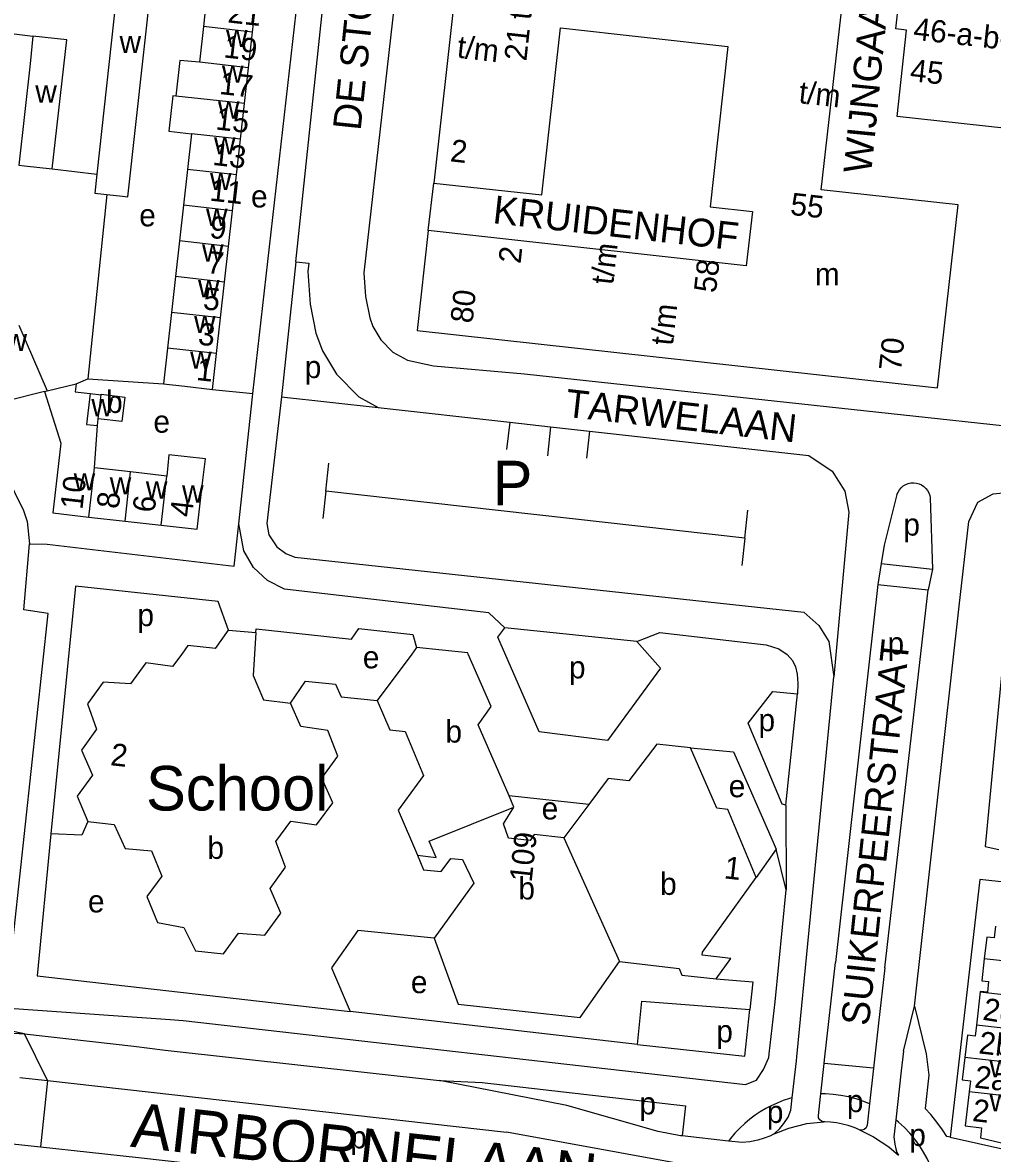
# Model space of a CAD drawing. Extents: x 161936 to 163647, y 386450 to 388633.
# Drawn here: x 162206 to 162379.9, y 387410.4 to 387613.3 of the extents above; entities that cross this region are included whole.
import ezdxf

# ---------------------------------------------------------------- set-up
doc = ezdxf.new("R2010")
doc.units = 0
for name, color, linetype in [('BLT_Basislijn', 7, 'Continuous'), ('BLT_Bebouwing', 7, 'Continuous'), ('BLT_Bebouwing_beschrifting', 7, 'Continuous'), ('BLT_Centroide', 7, 'Continuous'), ('BLT_Huisnummer', 7, 'Continuous'), ('BLT_Huisnummer_ tussenligend', 7, 'Continuous'), ('BLT_Huisnummer_reeks', 7, 'Continuous'), ('BLT_Onderverdeling_panden', 7, 'Continuous'), ('BLT_Straatnaam', 7, 'Continuous'), ('BLT_Straatnaam_hoofdweg', 7, 'Continuous'), ('BLT_Vlakafsluiter', 7, 'Continuous')]:
    doc.layers.add(name, color=color, linetype=linetype)

msp = doc.modelspace()

# ---------------------------------------------------------------- linework, layer by layer
at = {"layer": 'BLT_Basislijn'}
for p, q in [((162247.29, 387546.76), (162256.74, 387629.85)), ((162211.27, 387587.01), (162219.3, 387586.07)), ((162278.75, 387575.98), (162279.71, 387584.47)), ((162221.09, 387582.45), (162217.69, 387549.39)), ((162254.99, 387570.33), (162252.41, 387546.15)), ((162215.59, 387548.45), (162217.69, 387549.39)), ((162217.69, 387549.39), (162231.28, 387548.47)), ((162240.04, 387547.48), (162247.29, 387546.76)), ((162293.35, 387541.58), (162292.8, 387536.69)), ((162300.69, 387540.76), (162300.1, 387535.54)), ((162307.68, 387539.98), (162307.13, 387535.12)), ((162260.36, 387529.21), (162260.92, 387534.24)), ((162260.36, 387529.21), (162259.81, 387524.3)), ((162335.52, 387520.77), (162260.36, 387529.21)), ((162362.81, 387528.59), (162360.54, 387519.55)), ((162368.76, 387528), (162369.16, 387515.21)), ((162335.52, 387520.77), (162336.09, 387525.83)), ((162335.52, 387520.77), (162334.97, 387515.89)), ((162359.99, 387516.24), (162359.4, 387512.49)), ((162359.99, 387516.24), (162369.16, 387515.21)), ((162369.16, 387515.21), (162368.41, 387511.49)), ((162359.4, 387512.49), (162351.81, 387444.68)), ((162359.4, 387512.49), (162368.41, 387511.49)), ((162360.61, 387443.68), (162368.41, 387511.49)), ((162242.91, 387504.28), (162241.03, 387509.41)), ((162365.97, 387436.83), (162373.99, 387508.61)), ((162342.89, 387472.88), (162344.96, 387492.86)), ((162325.75, 387483.16), (162333.5, 387482.47)), ((162333.5, 387482.47), (162333.75, 387481.9)), ((162333.75, 387481.9), (162340.62, 387466.24)), ((162307.52, 387472.98), (162293.23, 387474.54)), ((162342.89, 387472.88), (162342.91, 387457.7)), ((162341.13, 387465.02), (162337.57, 387459.89)), ((162340.62, 387466.24), (162341.13, 387465.02)), ((162317.03, 387437.74), (162336.42, 387436.24)), ((162335.5, 387427.88), (162336.42, 387436.24)), ((162316.27, 387429.97), (162264.74, 387435.85)), ((162206.31, 387431.84), (162225.9, 387429.63)), ((162225.9, 387429.63), (162231.53, 387428.93)), ((162231.53, 387428.93), (162280.74, 387423.5)), ((162358.59, 387425.7), (162349.76, 387426.57)), ((162205.46, 387424.05), (162210.43, 387423.49)), ((162210.43, 387423.49), (162209.16, 387411.6)), ((162210.43, 387423.49), (162292.75, 387414.25)), ((162204.19, 387412.15), (162209.16, 387411.6))]:
    msp.add_line(p, q, dxfattribs=at)
for points in [[(162254.99, 387570.33), (162263.33, 387649.52), (162263.17, 387653.5), (162261.71, 387655.67), (162259.65, 387656.28)], [(162274.26, 387630.6), (162267.18, 387568.37), (162267.46, 387564.12), (162268.25, 387560.3), (162268.81, 387558.75), (162270.26, 387556.38), (162272.41, 387554.17), (162275, 387552.73), (162279.67, 387551.69), (162296, 387550.24)], [(162185.67, 387611.29), (162189.93, 387613.02), (162207.8, 387610.85)], [(162254.99, 387570.33), (162257.31, 387570.09), (162257.14, 387568.6), (162257.53, 387562.78), (162258.6, 387557.57), (162259.76, 387554.39), (162262.31, 387550.21), (162266.27, 387546.14), (162269.75, 387544.21)], [(162296, 387550.24), (162399.89, 387539.03), (162423.22, 387536.85), (162426.68, 387537.12)], [(162244.74, 387523.37), (162247.22, 387546.16), (162247.29, 387546.76)], [(162252.41, 387546.15), (162249.78, 387523.42), (162250.16, 387521.37), (162251.55, 387519.2), (162253.18, 387518.03), (162254.83, 387517.37), (162346.11, 387507.52)], [(162252.41, 387546.15), (162269.75, 387544.21)], [(162197.02, 387545.06), (162199.73, 387538.66), (162206.15, 387525.72), (162206.82, 387523.75), (162207.22, 387519.78)], [(162269.75, 387544.21), (162293.35, 387541.58)], [(162293.35, 387541.58), (162300.69, 387540.76)], [(162300.69, 387540.76), (162307.68, 387539.98)], [(162307.68, 387539.98), (162347.03, 387535.59), (162351.19, 387532.81), (162353.48, 387529.23), (162354.18, 387525.46), (162351.49, 387495.93)], [(162362.81, 387528.59), (162363, 387529.05), (162363.25, 387529.47), (162363.57, 387529.84), (162363.95, 387530.16), (162364.38, 387530.42), (162364.84, 387530.6), (162365.32, 387530.7), (162365.81, 387530.73), (162366.3, 387530.67), (162366.78, 387530.54), (162367.23, 387530.33), (162367.64, 387530.06), (162367.99, 387529.72), (162368.29, 387529.32), (162368.53, 387528.89), (162368.69, 387528.42), (162368.76, 387528)], [(162373.99, 387508.61), (162375.7, 387523.78), (162377.33, 387527.26), (162380.06, 387528.76), (162383.74, 387529.11), (162384.71, 387529.03)], [(162207.22, 387519.78), (162210.38, 387519.7), (162243.9, 387515.74), (162244.74, 387523.37)], [(162292.5, 387504.72), (162289.58, 387507.39), (162252.97, 387511.66), (162249.88, 387513.17), (162247.39, 387515.54), (162245.66, 387518.51), (162244.74, 387523.37)], [(162206.31, 387431.84), (162200.67, 387433.03), (162198.54, 387435.04), (162197.42, 387437.27), (162197.47, 387441.18), (162198.01, 387441.39), (162202.63, 387440.92), (162203.42, 387441.12), (162210.57, 387507.28), (162206.22, 387507.9), (162207.22, 387519.78)], [(162360.54, 387519.55), (162359.99, 387516.24)], [(162241.03, 387509.41), (162215.44, 387512.17), (162211.02, 387467.75)], [(162346.11, 387507.52), (162348.82, 387505.14), (162350.57, 387502.26), (162351.49, 387495.93)], [(162247.83, 387503.87), (162247.87, 387504.49), (162264.95, 387502.67), (162266.31, 387504.6), (162275.99, 387503.49), (162276.65, 387501.19)], [(162316.17, 387502.23), (162320.41, 387497.46), (162310.87, 387484.48), (162298.62, 387486.04), (162291.21, 387503.01), (162292.5, 387504.72)], [(162316.17, 387502.23), (162292.5, 387504.72)], [(162316.17, 387502.23), (162320.26, 387503.86), (162339.35, 387501.66), (162341.63, 387500.95), (162343.12, 387499.94), (162344.07, 387498.86), (162344.61, 387497.69), (162344.91, 387496.37), (162345.01, 387494.72), (162344.96, 387492.86)], [(162382.22, 387503.16), (162378.64, 387465.49), (162381.09, 387464.96)], [(162254.02, 387491.2), (162256.74, 387495.14), (162262.09, 387494.57), (162263.11, 387492.34), (162269.55, 387491.64)], [(162344.78, 387427.05), (162344.86, 387427.74), (162351.49, 387495.93)], [(162342.2, 387473.07), (162336.1, 387487.61), (162340.57, 387493.25), (162344.96, 387492.86)], [(162342.89, 387472.88), (162342.2, 387473.07)], [(162217.7, 387469.94), (162216.62, 387467.51), (162211.02, 387467.75)], [(162211.02, 387467.75), (162208.57, 387442.27), (162264.74, 387435.85)], [(162339.81, 387427.61), (162339.89, 387428.29), (162340.94, 387437.59), (162342.91, 387457.7), (162341.13, 387465.02)], [(162384.13, 387458.87), (162382.58, 387459.04), (162377.68, 387459.55), (162372.37, 387413.31)], [(162279.78, 387449.04), (162266.1, 387450.43), (162261.36, 387443.72), (162264.74, 387435.85)], [(162349.76, 387426.57), (162349.83, 387427.18), (162351.81, 387444.68)], [(162360.61, 387443.68), (162359.49, 387433.77), (162358.59, 387425.7)], [(162330.36, 387441.72), (162336.96, 387441.21), (162336.42, 387436.24)], [(162197.61, 387436.89), (162232.44, 387434.43), (162234.78, 387434.25), (162335.66, 387422.79), (162337.59, 387423.54), (162338.9, 387425.45), (162339.81, 387427.61)], [(162316.27, 387429.97), (162317.03, 387437.74)], [(162363.97, 387428.74), (162365.97, 387436.83)], [(162365.97, 387436.83), (162368.05, 387428.29), (162368.52, 387424.48), (162367.85, 387418.45)], [(162316.27, 387429.97), (162335.5, 387427.88)], [(162363.97, 387428.74), (162363.57, 387425.21)], [(162344.04, 387420.38), (162344.78, 387427.05)], [(162349.15, 387421.08), (162349.76, 387426.57)], [(162358.59, 387425.7), (162357.88, 387419.31)], [(162363.57, 387425.21), (162362.59, 387416.45)], [(162319.95, 387414.34), (162303.59, 387419), (162280.74, 387423.5)], [(162280.74, 387423.5), (162288.43, 387423.12), (162324.89, 387418.98)], [(162344.04, 387420.38), (162343.56, 387420.25), (162342.4, 387419.88), (162341.3, 387419.45), (162340.25, 387418.98), (162339.26, 387418.46), (162338.3, 387417.9), (162337.36, 387417.27), (162336.43, 387416.58), (162335.51, 387415.81), (162334.62, 387414.97), (162333.75, 387414.06), (162332.93, 387413.08), (162332.61, 387412.64)], [(162340.81, 387413.94), (162341.79, 387414.87), (162342.54, 387415.77), (162343.28, 387416.92), (162343.79, 387418.17), (162344.04, 387420.38)], [(162349.68, 387416.08), (162349.26, 387416.18), (162348.95, 387416.42), (162348.75, 387416.81), (162348.71, 387417.19), (162349.1, 387420.64), (162349.15, 387421.08)], [(162357.88, 387419.31), (162356.89, 387419.73), (162355.52, 387420.19), (162354.14, 387420.56), (162352.75, 387420.83), (162351.36, 387421.01), (162349.99, 387421.09), (162349.15, 387421.08)], [(162324.89, 387418.98), (162324.28, 387413.57)], [(162357.88, 387419.31), (162357.45, 387415.46), (162357.29, 387415.01), (162356.95, 387414.7), (162356.5, 387414.57), (162356.07, 387414.65)], [(162372.37, 387413.31), (162371.75, 387413.44), (162371, 387414.63), (162369.99, 387416.03), (162368.88, 387417.37), (162367.85, 387418.45)], [(162356.07, 387414.65), (162355.11, 387415.05), (162354.07, 387415.4), (162353.02, 387415.68), (162351.96, 387415.89), (162350.91, 387416.02), (162349.86, 387416.08), (162349.68, 387416.08)], [(162362.59, 387416.45), (162362.25, 387413.37), (162362.4, 387412.1), (162362.58, 387411.24), (162362.81, 387410.58), (162363.09, 387410.11)], [(162368.78, 387408.28), (162368.23, 387409.49), (162367.59, 387410.67), (162366.86, 387411.83), (162366.04, 387412.96), (162365.14, 387414.04), (162364.16, 387415.08), (162363.1, 387416.05), (162362.59, 387416.45)], [(162323.73, 387408.6), (162323.27, 387408.65), (162292.75, 387414.25)], [(162324.28, 387413.57), (162324, 387413.6), (162319.95, 387414.34)], [(162340.81, 387413.94), (162339.99, 387413.52), (162338.98, 387413.16), (162337.84, 387412.8), (162336.41, 387412.5), (162335.05, 387412.37), (162332.61, 387412.64)], [(162332.61, 387412.64), (162324.28, 387413.57)], [(162372.37, 387413.31), (162398.86, 387407.44), (162399.57, 387407.29)], [(162209.16, 387411.6), (162226.75, 387409.67), (162264.5, 387405.43), (162266.37, 387405.23)]]:
    msp.add_lwpolyline(points, dxfattribs=at)
at = {"layer": 'BLT_Bebouwing'}
for p, q in [((162224.52, 387633.56), (162219.3, 387586.07)), ((162284.47, 387626.84), (162279.71, 387584.47)), ((162239.12, 387618.98), (162238.4, 387612.57)), ((162247.23, 387611.58), (162247.95, 387617.98)), ((162238.4, 387612.57), (162237.69, 387606.16)), ((162246.52, 387605.17), (162247.23, 387611.58)), ((162302.48, 387612.31), (162332.5, 387609)), ((162332.5, 387609), (162329.91, 387585.65)), ((162245.8, 387598.76), (162246.52, 387605.17)), ((162245.08, 387592.35), (162245.8, 387598.76)), ((162236.26, 387593.32), (162235.55, 387586.93)), ((162244.36, 387585.94), (162245.08, 387592.35)), ((162235.55, 387586.93), (162234.84, 387580.52)), ((162243.64, 387579.53), (162244.36, 387585.94)), ((162373.77, 387580.56), (162349.24, 387583.26)), ((162234.84, 387580.52), (162234.13, 387574.11)), ((162370.08, 387547.75), (162373.77, 387580.56)), ((162242.92, 387573.12), (162243.64, 387579.53)), ((162336.88, 387579.36), (162335.79, 387569.65)), ((162234.13, 387574.11), (162233.42, 387567.7)), ((162242.2, 387566.71), (162242.92, 387573.12)), ((162233.42, 387567.7), (162232.7, 387561.29)), ((162241.48, 387560.3), (162242.2, 387566.71)), ((162232.7, 387561.29), (162231.99, 387554.88)), ((162240.76, 387553.89), (162241.48, 387560.3)), ((162205.29, 387558.98), (162210.38, 387547.2)), ((162231.99, 387554.88), (162231.28, 387548.47)), ((162240.04, 387547.48), (162240.76, 387553.89)), ((162210.38, 387547.2), (162215.59, 387548.45)), ((162209.91, 387547.08), (162202.82, 387545.32)), ((162225.36, 387532.66), (162218.88, 387533.4)), ((162231.84, 387531.92), (162225.36, 387532.66)), ((162217.88, 387524.58), (162224.35, 387523.85)), ((162224.35, 387523.85), (162230.83, 387523.11)), ((162240.59, 387501.01), (162242.91, 387504.28)), ((162242.91, 387504.28), (162247.83, 387503.87)), ((162311.02, 387477.68), (162307.52, 387472.98)), ((162307.52, 387472.98), (162303.08, 387467.03))]:
    msp.add_line(p, q, dxfattribs=at)
for points in [[(162221.09, 387582.45), (162223.9, 387582.14), (162224.86, 387582.03), (162230.47, 387632.88)], [(162364.53, 387611.92), (162362.6, 387612.15), (162365.12, 387634.58), (162372.86, 387633.72), (162384.23, 387632.49), (162383.84, 387629.43), (162385.34, 387629.29)], [(162349.24, 387583.26), (162353.04, 387616.86), (162351.79, 387618.43), (162301.26, 387624.05)], [(162207.8, 387610.85), (162207.31, 387605.87), (162205.3, 387587.68), (162206.31, 387587.57), (162211.27, 387587.01)], [(162211.27, 387587.01), (162213.89, 387610.18), (162207.8, 387610.85)], [(162279.71, 387584.47), (162299.12, 387582.35), (162302.48, 387612.31)], [(162386.35, 387593.85), (162362.83, 387596.44), (162364.53, 387611.92)], [(162237.69, 387606.16), (162234.16, 387606.49), (162233.45, 387600.1)], [(162233.45, 387600.1), (162232.9, 387600.16), (162232.19, 387593.77), (162236.26, 387593.32)], [(162219.3, 387586.07), (162218.93, 387582.69), (162221.09, 387582.45)], [(162329.91, 387585.65), (162329.29, 387580.2), (162336.88, 387579.36)], [(162278.75, 387575.98), (162276.75, 387558.06), (162370.08, 387547.75)], [(162335.79, 387569.65), (162287.8, 387574.98), (162278.75, 387575.98)], [(162215.59, 387548.45), (162215.43, 387547.04), (162218.07, 387546.74)], [(162231.28, 387548.47), (162235.07, 387548.04), (162240.04, 387547.48)], [(162209.91, 387547.08), (162212.82, 387537.82), (162211.4, 387525.32), (162217.88, 387524.58)], [(162218.07, 387546.74), (162220.05, 387546.51)], [(162220.07, 387546.61), (162224.3, 387546.09), (162223.76, 387541.7), (162219.54, 387542.22)], [(162220.05, 387546.51), (162220.07, 387546.61)], [(162219.4, 387540.98), (162219.54, 387542.22)], [(162218.88, 387533.4), (162219.4, 387540.98)], [(162230.83, 387523.11), (162237.31, 387522.37), (162238.31, 387531.18), (162238.77, 387534.99), (162232.23, 387535.74), (162231.84, 387531.92)], [(162247.83, 387503.87), (162247.31, 387496.16), (162249.16, 387491.8), (162254.02, 387491.2)], [(162240.59, 387501.01), (162235.62, 387501.53), (162234.51, 387500), (162232.87, 387497.75), (162228.11, 387498.44), (162225.34, 387494.65), (162220.45, 387494.93), (162217.62, 387491.04), (162219.25, 387486.53), (162216.52, 387482.78), (162218.51, 387478.24), (162215.79, 387474.5), (162217.7, 387469.94)], [(162276.65, 387501.19), (162275.77, 387500), (162269.55, 387491.64)], [(162285.89, 387500), (162285.81, 387500.19), (162276.65, 387501.19)], [(162293.23, 387474.54), (162287.71, 387487.29), (162290, 387490.57), (162285.89, 387500)], [(162217.7, 387469.94), (162222.4, 387469.41), (162224.35, 387465.1), (162229.12, 387464.67), (162230.93, 387460.16), (162228.28, 387456.52), (162230.2, 387451.85), (162234.92, 387450.93), (162236.98, 387446.74), (162242.01, 387446.22), (162244.73, 387449.95), (162249.44, 387449.59), (162252.29, 387453.5), (162250.39, 387457.95), (162253.16, 387461.75), (162251.4, 387466.37), (162254.07, 387470.04), (162258.71, 387469.33), (162261.6, 387473.3), (162259.65, 387477.76), (162262.5, 387481.66), (162260.74, 387486.3), (162255.88, 387486.98), (162254.02, 387491.2)], [(162269.55, 387491.64), (162271.82, 387486.4), (162274.6, 387486.09), (162277.89, 387478.19), (162273.35, 387472), (162276.78, 387463.94)], [(162325.75, 387483.16), (162319.71, 387483.81), (162314.7, 387477.28), (162311.02, 387477.68)], [(162337.57, 387459.89), (162332.49, 387472.1), (162330.49, 387472.32), (162325.75, 387483.16)], [(162294.11, 387472.51), (162293.23, 387474.54)], [(162303.08, 387467.03), (162297.71, 387467.62), (162297.04, 387466.57), (162293.14, 387466.99), (162292.21, 387469.54), (162294.11, 387472.51)], [(162276.78, 387463.94), (162277.91, 387461.31), (162281.04, 387460.97), (162282.77, 387463.32), (162284.87, 387463.14), (162286.93, 387458.88), (162279.78, 387449.04)], [(162330.36, 387441.72), (162333.03, 387445.39), (162327.88, 387445.95), (162327.94, 387446.5), (162337.57, 387459.89)], [(162380.46, 387451.16), (162380.22, 387449.07), (162378.92, 387449.22), (162378.47, 387445.33)], [(162279.78, 387449.04), (162284.11, 387437.2), (162305.96, 387434.82), (162313.03, 387444.82)], [(162313.03, 387444.82), (162323.76, 387443.59), (162324.21, 387442.4), (162330.36, 387441.72)], [(162378.47, 387445.33), (162378.02, 387441.38), (162379.25, 387441.24), (162379.03, 387439.33), (162377.76, 387439.47), (162377.75, 387439.38)], [(162377.75, 387439.38), (162377.07, 387433.42)], [(162377.07, 387433.42), (162376.84, 387431.44), (162375.45, 387431.6), (162374.99, 387427.61)], [(162374.99, 387427.61), (162374.53, 387423.6), (162375.97, 387423.43), (162375.74, 387421.48)], [(162375.74, 387421.48), (162375.04, 387415.35), (162378, 387415.01), (162377.81, 387413.19), (162386.33, 387411.15), (162386.68, 387414.16), (162385.8, 387415.27), (162383.2, 387415.57), (162383.64, 387419.4), (162383.78, 387420.58)]]:
    msp.add_lwpolyline(points, dxfattribs=at)
at = {"layer": 'BLT_Onderverdeling_panden'}
for p, q in [((162247.23, 387611.58), (162238.4, 387612.57)), ((162246.52, 387605.17), (162237.69, 387606.16)), ((162245.8, 387598.76), (162233.45, 387600.1)), ((162245.08, 387592.35), (162236.26, 387593.32)), ((162244.36, 387585.94), (162235.55, 387586.93)), ((162243.64, 387579.53), (162234.84, 387580.52)), ((162242.92, 387573.12), (162234.13, 387574.11)), ((162242.2, 387566.71), (162233.42, 387567.7)), ((162241.48, 387560.3), (162232.7, 387561.29)), ((162240.76, 387553.89), (162231.99, 387554.88)), ((162209.91, 387547.08), (162210.38, 387547.2)), ((162217.88, 387524.58), (162218.88, 387533.4)), ((162224.35, 387523.85), (162225.36, 387532.66)), ((162230.83, 387523.11), (162231.84, 387531.92)), ((162303.08, 387467.03), (162313.03, 387444.82)), ((162387.82, 387444.29), (162378.47, 387445.33)), ((162377.75, 387439.38), (162387.13, 387438.32)), ((162385.15, 387432.5), (162377.07, 387433.42)), ((162384.46, 387426.54), (162374.99, 387427.61)), ((162383.78, 387420.58), (162375.74, 387421.48))]:
    msp.add_line(p, q, dxfattribs=at)
for points in [[(162218.07, 387546.74), (162217.44, 387541.2), (162219.4, 387540.98)], [(162219.54, 387542.22), (162220.05, 387546.51)], [(162276.78, 387463.94), (162280.13, 387463.5), (162278.9, 387466.43), (162294.11, 387472.51)]]:
    msp.add_lwpolyline(points, dxfattribs=at)
at = {"layer": 'BLT_Vlakafsluiter'}
for p in [(162181.62, 387433.36), (162210.43, 387423.49)]:
    msp.add_line(p, (162206.31, 387431.84), dxfattribs=at)
for points in [[(162340.81, 387413.94), (162343.41, 387414.94), (162346.63, 387415.77), (162349.68, 387416.08)], [(162356.07, 387414.65), (162358.59, 387413.42), (162361.38, 387411.61), (162363.09, 387410.11)]]:
    msp.add_lwpolyline(points, dxfattribs=at)

# ---------------------------------------------------------------- texts
at = {"layer": 'BLT_Bebouwing_beschrifting'}
for s, p in [('P', (162290.29, 387526.67)), ('School', (162228.12, 387471.93))]:
    msp.add_text(s, height=8, dxfattribs=at).set_placement(p)
at = {"layer": 'BLT_Centroide'}
for s, p in [('w', (162223.37, 387607.8)), ('w', (162242.47, 387608.88)), ('w', (162241.74, 387602.47)), ('w', (162208.26, 387598.92)), ('w', (162241.02, 387596.06)), ('w', (162240.31, 387589.62)), ('w', (162239.59, 387583.22)), ('e', (162246.95, 387580.11)), ('e', (162226.9, 387576.72)), ('w', (162238.88, 387576.81)), ('w', (162238.16, 387570.41)), ('m', (162348.08, 387566.16)), ('w', (162237.45, 387564)), ('w', (162236.73, 387557.59)), ('w', (162202.91, 387554.34)), ('w', (162236.02, 387551.19)), ('p', (162256.59, 387549.5)), ('w', (162218.31, 387542.66)), ('b', (162220.96, 387543.24)), ('e', (162229.44, 387539.7)), ('w', (162215.14, 387529.36)), ('w', (162221.61, 387528.62)), ('w', (162228.09, 387527.88)), ('w', (162234.58, 387527.16)), ('p', (162363.96, 387521.24)), ('p', (162226.58, 387505)), ('p', (162361.12, 387499.93)), ('e', (162267, 387497.43)), ('p', (162303.98, 387495.63)), ('p', (162337.98, 387486.16)), ('b', (162281.83, 387484.11)), ('e', (162332.63, 387474.31)), ('e', (162299.08, 387470.32)), ('b', (162239.14, 387463.25)), ('b', (162320.33, 387456.79)), ('b', (162294.91, 387455.97)), ('e', (162217.7, 387453.65)), ('e', (162275.62, 387439.16)), ('p', (162330.41, 387430.35)), ('w', (162379.39, 387424.09)), ('p', (162316.62, 387417.41)), ('p', (162353.82, 387417.82)), ('w', (162379.41, 387417.97)), ('p', (162339.47, 387415.88)), ('p', (162264.74, 387411.32)), ('p', (162365.02, 387411.75))]:
    msp.add_text(s, height=4, dxfattribs=at).set_placement(p)
at = {"layer": 'BLT_Huisnummer'}
for s, rotation, p in [('21', 353.5957, (162242.66, 387613.31)), ('17', 353.5985, (162241.16, 387600.47)), ('13', 353.5941, (162239.93, 387587.75)), ('9', 353.5947, (162239.38, 387574.68)), ('5', 353.5975, (162238.22, 387561.86)), ('1', 353.6101, (162237.02, 387549.17)), ('10', 83.5079, (162216.7, 387525.8)), ('4', 83.5079, (162236.36, 387524.44)), ('2', 353.538, (162221.62, 387480.07)), ('109', 83.8316, (162297.28, 387458.96)), ('1', 353.4653, (162331.68, 387459.78)), ('2b', 353.4404, (162377.36, 387428.37)), ('2', 353.4438, (162376.21, 387416.24))]:
    msp.add_text(s, height=4, rotation=rotation, dxfattribs=at).set_placement(p)
at = {"layer": 'BLT_Huisnummer_ tussenligend'}
for s, rotation, p in [('19', 353.5985, (162241.92, 387607.04)), ('15', 353.5941, (162240.48, 387594.11)), ('11', 353.5947, (162239.42, 387581.35)), ('7', 353.5975, (162238.89, 387568.36)), ('3', 353.6101, (162237.32, 387555.52)), ('8', 83.5079, (162223.21, 387525.93)), ('6', 83.5079, (162229.65, 387525.25)), ('2c', 350.8573, (162378.04, 387434.42)), ('2a', 353.4426, (162376.58, 387422.23))]:
    msp.add_text(s, height=4, rotation=rotation, dxfattribs=at).set_placement(p)
at = {"layer": 'BLT_Huisnummer_reeks'}
for s, rotation, p in [('21 t/m 85', 83.7795, (162296.33, 387606.27)), ('46-a-b-c', 353.698, (162365.63, 387610.22)), ('t/m ', 353.4854, (162283.78, 387607)), ('45', 353.698, (162365.02, 387602.8)), ('t/m', 353.7061, (162345.08, 387598.85)), ('2', 353.4854, (162282.55, 387588.4)), ('55', 353.7061, (162343.55, 387578.8)), ('2', 83.5941, (162295.29, 387569.92)), ('t/m', 83.5943, (162311.9, 387566.14)), ('58', 83.5943, (162330.34, 387564.68)), ('80', 83.7795, (162286.67, 387559.22)), ('t/m ', 83.7795, (162322.61, 387555.23)), ('70', 83.7795, (162363.52, 387550.64))]:
    msp.add_text(s, height=4, rotation=rotation, dxfattribs=at).set_placement(p)
at = {"layer": 'BLT_Straatnaam'}
for s, height, rotation, p in [('DE STOUTHEUVEL', 4.9999, 84.0333, (162266.6, 387593.79)), ('WIJNGAARDPLEIN', 4.9999, 84.3446, (162358.18, 387586.04)), ('KRUIDENHOF', 5, 353.5876, (162290.17, 387577.31)), ('TARWELAAN', 5, 353.5975, (162303.18, 387542.59)), ('SUIKERPEERSTRAAT', 5, 83.9409, (162357.75, 387433.17))]:
    msp.add_text(s, height=height, rotation=rotation, dxfattribs=at).set_placement(p)
at = {"layer": 'BLT_Straatnaam_hoofdweg'}
msp.add_text('AIRBORNELAAN', height=8, rotation=353.6158, dxfattribs=at).set_placement((162225.18, 387411.64))

doc.saveas('drawing.dxf')
